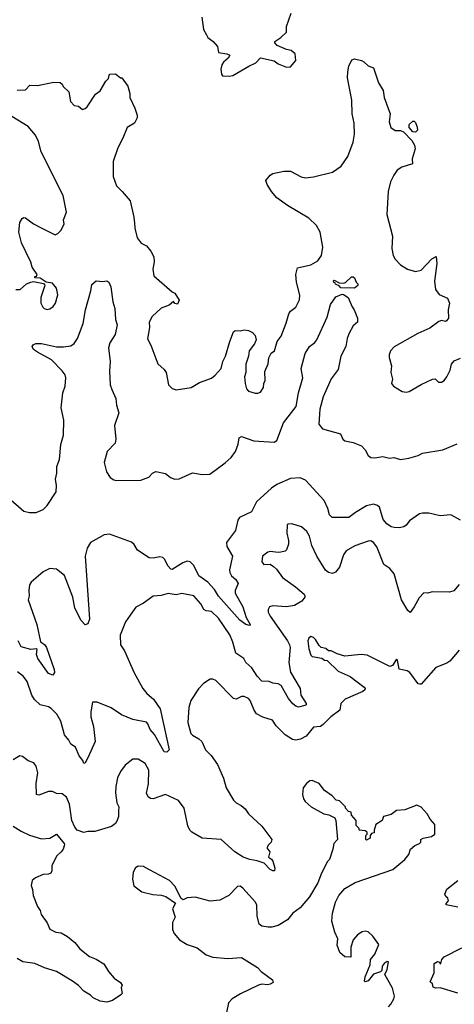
# Model space of a CAD drawing. Extents: x 2057697 to 2160550, y 827490 to 1016834.
# Tile 257 of 509: x 2096913 to 2100110, y 929435 to 936666. Entities that reach past the tile are written whole.
import ezdxf

# ---------------------------------------------------------------- set-up
doc = ezdxf.new("R2010")
doc.units = 0

msp = doc.modelspace()

# ---------------------------------------------------------------- linework, layer by layer
at = {"layer": '0CON20XD'}
for points in [[(2098252.9, 936685), (2098264.3, 936594.3), (2098286.2, 936555), (2098296.7, 936535), (2098337.5, 936505), (2098368.8, 936468.8), (2098376, 936426), (2098437.5, 936415), (2098460, 936405), (2098446.8, 936383.2), (2098413.3, 936355), (2098400, 936335), (2098393.3, 936303.3), (2098397.5, 936265), (2098405, 936253.3), (2098455, 936250), (2098480, 936255), (2098597.5, 936325), (2098650.5, 936349.5), (2098685, 936386.7), (2098785, 936363.3), (2098815, 936342.5), (2098875, 936317.5), (2098905, 936320), (2098943.3, 936365), (2098940, 936415), (2098910.3, 936440.3), (2098875, 936448), (2098805.9, 936475.9), (2098790, 936495), (2098790, 936505), (2098835, 936535.7), (2098875.8, 936575), (2098875.8, 936615), (2098910, 936715)], [(2096895, 936147.5), (2096955, 936150), (2096988.8, 936185), (2097045, 936181.4), (2097165, 936206.9), (2097210, 936205), (2097227, 936193), (2097234.1, 936174.1), (2097276, 936135), (2097286.7, 936065), (2097315, 936036.7), (2097345, 936030), (2097375, 936006.7), (2097395, 936012.5), (2097410, 936025), (2097471.4, 936118.6), (2097505, 936142.5), (2097546.7, 936215), (2097566.2, 936235), (2097575, 936265.4), (2097617.3, 936267.3), (2097655, 936240), (2097665, 936240), (2097708.3, 936178.3), (2097722.5, 936125), (2097723.6, 936093.6), (2097761.2, 936015), (2097776.7, 935965), (2097776.7, 935945), (2097757.1, 935905), (2097704.2, 935875), (2097672.5, 935795), (2097635.5, 935724.5), (2097601.9, 935625), (2097600.6, 935515), (2097625, 935446), (2097667.5, 935405), (2097725.4, 935335), (2097753.5, 935215), (2097757.9, 935172.1), (2097759.6, 935135), (2097776.7, 935065), (2097807.5, 935025), (2097846.7, 935005), (2097878.8, 934965), (2097899.2, 934925), (2097902.7, 934887.3), (2097893.8, 934835), (2097898.8, 934785), (2098035, 934666.7), (2098055, 934656.7), (2098086.7, 934605), (2098075, 934577.5), (2098055, 934582.5), (2098045, 934597.5), (2098011.5, 934568.5), (2097955, 934548), (2097886.7, 934485), (2097866, 934445), (2097869.2, 934405), (2097853, 934323), (2097878, 934275), (2097929.7, 934139.7), (2097976.3, 934096.3), (2097990.6, 934075), (2098008.6, 933985), (2098035, 933958.6), (2098065, 933948), (2098175, 933964), (2098235, 934000.8), (2098325, 934032.5), (2098350.8, 934055), (2098395.6, 934105), (2098406.5, 934155), (2098426.9, 934195), (2098457.7, 934302.3), (2098486.4, 934373.6), (2098497, 934383), (2098535, 934380), (2098565, 934388.8), (2098595, 934383.3), (2098625, 934367.5), (2098645, 934347.5), (2098652.5, 934315), (2098640, 934285), (2098600, 934235), (2098596, 934195), (2098576.7, 934135), (2098577.5, 934075), (2098566.4, 934043.6), (2098571.2, 933995), (2098582, 933955), (2098595, 933938.8), (2098644.2, 933924.2), (2098665, 933922.5), (2098685, 933930), (2098705.6, 933965), (2098709.2, 933995), (2098719.2, 934015), (2098717, 934083), (2098740.5, 934139.5), (2098746.4, 934183.6), (2098763.3, 934216.7), (2098787.1, 934232.9), (2098807, 934303), (2098837.2, 934342.8), (2098873.4, 934436.6), (2098892, 934505), (2098905.6, 934524.4), (2098944.5, 934555.5), (2098972.4, 934607.6), (2098973, 934643), (2098949.1, 934739.1), (2098943.1, 934795), (2098955.7, 934844.3), (2099055, 934865.8), (2099105, 934895.7), (2099133.6, 934935), (2099142.9, 934995), (2099122.9, 935105), (2099095.8, 935155), (2099039.1, 935209.1), (2098882.2, 935302.2), (2098805, 935357.5), (2098766, 935405), (2098734, 935455), (2098723.3, 935485), (2098755.8, 935524.2), (2098774.3, 935535.7), (2098855, 935553.8), (2098905, 935553.8), (2098982.3, 935512.3), (2099015, 935503.8), (2099075, 935511.2), (2099215, 935546), (2099278.7, 935591.3), (2099327.7, 935662.3), (2099365.9, 935765.9), (2099375.6, 935825), (2099372.9, 935905), (2099359.1, 935975), (2099355.6, 936075), (2099325, 936240), (2099325.8, 936284.2), (2099333.8, 936325), (2099355, 936370), (2099375, 936377.5), (2099427, 936367), (2099445, 936357.5), (2099476.4, 936326.4), (2099515, 936312.5), (2099552.1, 936202.1), (2099586.2, 936145), (2099594, 936095), (2099638, 935975), (2099630, 935915), (2099642.5, 935875), (2099675, 935852), (2099715, 935851.4), (2099735, 935843.5), (2099798.3, 935778.3), (2099817.1, 935745), (2099822.9, 935717.1), (2099800, 935645), (2099802.5, 935607.5), (2099723.3, 935583.3)], [(2096885, 934683.3), (2096916.1, 934683.9), (2096962.7, 934727.3), (2096995, 934738.8), (2097015, 934742.5), (2097088.3, 934728.3), (2097097.5, 934717.5), (2097097, 934707), (2097068.8, 934625), (2097070, 934585), (2097082.5, 934555), (2097093.9, 934543.9), (2097115, 934536.7), (2097135, 934542.5), (2097159.5, 934560.5), (2097178, 934585), (2097193.3, 934645), (2097183.3, 934695), (2097155, 934730), (2097108.3, 934738.3), (2097065, 934767.5), (2097025, 934770), (2097025, 934780), (2097038.3, 934781.7), (2097042.5, 934795), (2097005, 934847.5), (2096995.5, 934885.5), (2096927.9, 935027.9), (2096908.1, 935105), (2096915, 935177.5), (2096931.2, 935205), (2096945, 935214), (2096955, 935212), (2097015, 935166), (2097076.7, 935135), (2097175, 935086.7), (2097195, 935096.7), (2097215, 935117.5), (2097240, 935165), (2097236.2, 935195), (2097256.5, 935253.5), (2097234.4, 935375), (2097072.2, 935695), (2097050.9, 935770.9), (2097028.7, 935818.7), (2096975, 935880.8), (2096854.6, 935954.6)], [(2099825, 935840), (2099805, 935841.2), (2099776.7, 935875), (2099777.5, 935895), (2099805, 935920), (2099815, 935920), (2099825, 935910), (2099837, 935877), (2099840, 935855), (2099825, 935840)], [(2099723.3, 935583.3), (2099690.3, 935559.7), (2099665.4, 935524.6), (2099640.5, 935475), (2099623.5, 935405), (2099613.3, 935235), (2099655.8, 935075), (2099651.2, 934985), (2099660, 934935), (2099675, 934907.5), (2099715, 934866.2), (2099765, 934834.2), (2099825, 934815.8), (2099865, 934827.5), (2099945, 934910), (2099975.7, 934925.7), (2099980.5, 934875), (2099964.4, 934745), (2099970.8, 934685), (2099998.3, 934648.3), (2100059.7, 934619.7), (2100074.3, 934585), (2100064.2, 934535), (2100066, 934475), (2100053.3, 934455), (2100045, 934450), (2100016.4, 934456.4), (2099995, 934448.6), (2099928.8, 934401.2), (2099840.7, 934360.7), (2099667.7, 934262.3), (2099641.2, 934235), (2099630, 934205), (2099630, 934185), (2099647.5, 934125), (2099643.3, 934075), (2099656.2, 934025), (2099647.5, 933995), (2099662.5, 933975), (2099725, 933936), (2099755, 933930.8), (2099777.5, 933935), (2099865, 933986.2), (2099950, 934025), (2099968, 934028), (2099993.9, 934003.9), (2100015, 934003.3), (2100035, 934016.7), (2100055.7, 934044.3), (2100078.8, 934091.2), (2100088.8, 934135), (2100109.7, 934160.3), (2100155, 934180.8)], [(2096828, 933158), (2096945, 933057.1), (2096985, 933045.7), (2097035, 933047.5), (2097085, 933070), (2097115, 933098.6), (2097180.9, 933199.1), (2097184.3, 933245), (2097177.7, 933292.3), (2097187.5, 933335), (2097187.5, 933385), (2097205.4, 933435), (2097216.5, 933545), (2097236.1, 933615), (2097237.3, 933725), (2097219.5, 933815), (2097230.8, 933925), (2097248, 933975), (2097252.1, 934035), (2097247, 934057), (2097227, 934087), (2097147.3, 934167.2), (2097045, 934224.4), (2097014, 934245), (2097006.2, 934265), (2097012, 934278), (2097031.4, 934288.6), (2097075, 934288.5), (2097185, 934264.6), (2097235, 934262.3), (2097288.5, 934271.5), (2097313, 934287), (2097337.8, 934325), (2097381.1, 934435), (2097396.8, 934535), (2097437.3, 934675), (2097445, 934721.2), (2097475, 934747.5), (2097525, 934742.5), (2097555, 934748.8), (2097568.2, 934738.2), (2097584.4, 934705), (2097599.2, 934595), (2097613.3, 934545), (2097619.2, 934465), (2097630.8, 934425), (2097614.5, 934355), (2097577.3, 934292.7), (2097567.5, 934255), (2097579.5, 934155), (2097574, 934085), (2097580, 933985), (2097591.1, 933951.1), (2097620, 933885), (2097625.7, 933835), (2097641.7, 933778.3), (2097610, 933685), (2097620.6, 933585), (2097615.7, 933555), (2097556.2, 933495), (2097535.8, 933415), (2097552.9, 933345), (2097578.6, 933305), (2097605, 933285.6), (2097625, 933281.1), (2097805.5, 933284.5), (2097864.1, 933305.9), (2097890, 933335), (2097915, 933348.8), (2097985, 933333.8), (2098023, 933303), (2098055, 933292), (2098085.8, 933294.2), (2098185, 933337.1), (2098255, 933325.6), (2098312.7, 933327.3), (2098425, 933410.6), (2098469.1, 933450.9), (2098501.1, 933495), (2098521.1, 933548.9), (2098528, 933595), (2098544.2, 933605.8), (2098635, 933572.7), (2098785, 933564.4), (2098805, 933576.2), (2098854.6, 933705), (2098947.3, 933825), (2098963.3, 933926.7), (2098996.5, 934035), (2098984.6, 934105), (2099012.1, 934215), (2099043.8, 934265), (2099084.4, 934295.6), (2099097.8, 934315), (2099175, 934481.2), (2099198, 934575), (2099238.9, 934631.1), (2099285, 934650), (2099295, 934648.8), (2099330, 934625), (2099357.3, 934557.3), (2099373.3, 934535), (2099397.5, 934475), (2099397.5, 934445), (2099365, 934416.7), (2099335, 934358), (2099321.8, 934325), (2099310.8, 934265), (2099274, 934195), (2099255, 934096.7), (2099205, 934029.2), (2099145, 933896.2), (2099119.5, 933805), (2099114.5, 933694.5), (2099140.9, 933660.9), (2099273.3, 933625), (2099290.8, 933585), (2099303.7, 933573.7), (2099365, 933560.5), (2099426.7, 933536.7), (2099455, 933506), (2099475.4, 933465.4), (2099495, 933450), (2099525, 933447.3), (2099585, 933457.5), (2099633.2, 933446.8), (2099665, 933450.6), (2099715, 933435.5), (2099775, 933445.7), (2099845, 933465.8), (2099875, 933482.5), (2100025, 933507.1), (2100130, 933550)], [(2099375, 934694.6), (2099275, 934696.7), (2099261.7, 934711.7), (2099235, 934724.2), (2099233.6, 934733.6), (2099224.3, 934735), (2099222, 934748), (2099225, 934752.5), (2099263, 934733), (2099295, 934730), (2099310, 934735), (2099353, 934777), (2099365, 934776.7), (2099375, 934770), (2099388, 934738), (2099400, 934725), (2099400, 934715), (2099375, 934694.6)], [(2100155, 932991.2), (2100085, 933030), (2100005, 933021.5), (2099921.1, 933041.1), (2099875, 933041.7), (2099853.7, 933036.3), (2099778.9, 932985), (2099755, 932953.6), (2099738.1, 932941.9), (2099705, 932934.6), (2099666.9, 932936.9), (2099645, 932942.4), (2099612.7, 932962.7), (2099585.8, 932995), (2099560, 933085), (2099545, 933099.4), (2099515, 933109.2), (2099463.9, 933096.1), (2099382.5, 933047.5), (2099335, 933008.9), (2099211.2, 933011.2), (2099190.7, 933030.7), (2099179.3, 933075), (2099153.2, 933135), (2099015, 933284.3), (2098975, 933301.1), (2098905, 933297.1), (2098805, 933253.1), (2098764.5, 933225), (2098654.4, 933125.6), (2098617.5, 933052.5), (2098529.2, 933010.8), (2098518.8, 932991.2), (2098501.1, 932915), (2098435, 932827.1), (2098436.5, 932796.5), (2098479.2, 932725), (2098455.4, 932625), (2098457.7, 932605), (2098472.2, 932582.2), (2098501.9, 932555), (2098519.2, 932525), (2098497.5, 932475), (2098498.1, 932455), (2098555.5, 932355), (2098578.6, 932275), (2098609.2, 932225), (2098602.3, 932217.7), (2098576, 932225), (2098533.6, 932255), (2098375, 932432.5), (2098345, 932480.7), (2098296.1, 932536.2), (2098230.6, 932580.6), (2098195, 932657.8), (2098166.5, 932685), (2098145, 932689.6), (2098112.9, 932677.1), (2098035, 932628.6), (2098025, 932630.8), (2098005, 932652.5), (2097978.2, 932705), (2097965, 932716.2), (2097945, 932721.8), (2097895, 932711.9), (2097864.5, 932714.5), (2097780.3, 932770.3), (2097755, 932811.2), (2097735, 932828), (2097575, 932887.5), (2097535, 932883.8), (2097435, 932826.2), (2097410, 932785), (2097395.7, 932725), (2097426.2, 932263.8), (2097415, 932230), (2097395, 932222.5), (2097365, 932253.8), (2097317.8, 932345), (2097305.4, 932425), (2097242.9, 932585), (2097185, 932630), (2097135, 932635.5), (2097085, 932611.5), (2097033.3, 932565), (2096998.9, 932535), (2096986.5, 932515), (2096979.5, 932475), (2096984.2, 932435), (2096976.9, 932405), (2097040, 932225), (2097067.4, 932097.4), (2097095, 932078.1), (2097109.6, 932055), (2097166.7, 931895), (2097169.4, 931870.6), (2097157.5, 931852.5), (2097124.2, 931864.2), (2097048, 931975), (2097037.6, 932005), (2097041.2, 932041.2), (2097035.7, 932045.7), (2096995, 932040.6), (2096925, 932059.2), (2096903.4, 932103.4)], [(2100145, 932518.8), (2100105, 932471.9), (2100075, 932460.6), (2099946.1, 932463.9), (2099915, 932453.3), (2099885, 932456.7), (2099851.1, 932418.9), (2099815, 932353.8), (2099785, 932312), (2099767.1, 932327.1), (2099722.5, 932405), (2099666.3, 932596.3), (2099636, 932635), (2099592, 932665), (2099540, 932795), (2099515, 932827.5), (2099495, 932837.5), (2099475, 932836.2), (2099377, 932803), (2099315, 932765.8), (2099295.7, 932735), (2099264.3, 932645), (2099235, 932609.2), (2099215, 932600), (2099183.3, 932605), (2099162.8, 932622.8), (2099098.5, 932725), (2099061.4, 932805), (2099045, 932873.3), (2099025, 932906.2), (2098985, 932941.2), (2098915, 932962.5), (2098888.3, 932961.7), (2098880, 932955), (2098877.5, 932895), (2098890.7, 932840.7), (2098890, 932815), (2098875, 932772.5), (2098865, 932763.3), (2098835, 932756.2), (2098815, 932753.3), (2098755, 932761.2), (2098737.5, 932755), (2098700, 932725), (2098693.3, 932685), (2098710, 932665), (2098755, 932666.2), (2098780.6, 932650.6), (2098801.3, 932631.3), (2098845, 932569.2), (2098941.1, 932501.1), (2099005, 932446.2), (2099010, 932435), (2099010, 932425), (2098988.8, 932395), (2098935, 932364.4), (2098875, 932352.9), (2098775, 932362.5), (2098750, 932355), (2098740, 932335), (2098741.9, 932315), (2098755.6, 932285), (2098883.5, 932105), (2098897.7, 932075), (2098901.5, 932055), (2098893.3, 931945), (2098904.7, 931875), (2098976.4, 931755), (2098980.6, 931705), (2099020.5, 931645), (2099020, 931635), (2099010.4, 931629.6), (2098965, 931618.1), (2098945, 931623.3)], [(2098945, 931623.3), (2098921.2, 931641.2), (2098891.4, 931681.4), (2098837.2, 931777.2), (2098815, 931789.6), (2098775, 931794), (2098747.5, 931805), (2098695, 931807.1), (2098660, 931845), (2098621.1, 931905), (2098576.9, 931945), (2098561.4, 931975), (2098503.4, 932013.4), (2098481.9, 932095), (2098458.8, 932148.8), (2098375, 932271.9), (2098325, 932320.6), (2098285, 932325.7), (2098267.5, 932335), (2098245, 932375.8), (2098195, 932435.7), (2098105, 932451.9), (2098065, 932442.7), (2098005, 932452.9), (2097955, 932438.1), (2097895, 932432.9), (2097825, 932380.8), (2097767.7, 932352.3), (2097725, 932293.3), (2097691.2, 932245), (2097652, 932145), (2097654.3, 932075), (2097685, 932031.2), (2097755, 931870), (2097818, 931755), (2097847.4, 931717.4), (2097897.1, 931675), (2097945.4, 931605.4), (2098013.8, 931305), (2097995, 931286), (2097975, 931290), (2097905.3, 931415.3), (2097872.9, 931452.9), (2097856.5, 931495), (2097845, 931506.7), (2097745, 931527.7), (2097661.1, 931561.1), (2097585, 931612.5), (2097484.4, 931654.4), (2097450, 931655), (2097436.6, 931583.4), (2097436.5, 931545), (2097455.6, 931475), (2097469.2, 931365), (2097415.5, 931244.5), (2097395, 931207.5), (2097385, 931202.5), (2097376.7, 931225), (2097349.7, 931259.7), (2097325, 931323.8), (2097288.8, 931345), (2097274.2, 931375), (2097242.5, 931415), (2097215.5, 931515), (2097186.5, 931565), (2097145, 931608.1), (2097125, 931619.4), (2097065, 931634.4), (2097022.8, 931672.8), (2097003.5, 931705), (2096968.6, 931805), (2096942.1, 931842.1), (2096897.3, 931877.3)], [(2100144.2, 932035), (2100076, 931955), (2100055, 931940.8), (2099972.7, 931907.3), (2099883.3, 931805), (2099865, 931786.7), (2099855, 931786.2), (2099845, 931787.5), (2099782.3, 931872.3), (2099763.8, 931883.8), (2099705, 931896.7), (2099692.5, 931962.5), (2099685, 931970), (2099655, 931923.3), (2099635, 931916.7), (2099468.3, 931998.3), (2099425, 932003.8), (2099305, 931992.5), (2099248.3, 932008.3), (2099205, 932030), (2099185, 932030), (2099165, 932047.5), (2099130, 932055), (2099115, 932070), (2099090, 932115), (2099075, 932128.8), (2099055, 932135.8), (2099039.2, 932125), (2099032.2, 932105), (2099038.6, 932045), (2099055, 932000), (2099065, 931990), (2099135, 931977.5), (2099155, 931962.5), (2099175, 931960), (2099255, 931881.2), (2099345, 931842), (2099446.2, 931765), (2099453.8, 931755), (2099451.2, 931745), (2099436.8, 931733.2), (2099306, 931675), (2099274.2, 931645), (2099267.9, 931595), (2099202.7, 931547.3), (2099145, 931488.7), (2099125, 931474.7), (2099075, 931470.6), (2099020, 931405), (2098978.9, 931381.1), (2098945, 931373.8), (2098919.8, 931379.8), (2098866.9, 931415), (2098798.9, 931478.9), (2098772.3, 931522.3), (2098702.7, 931542.7), (2098655, 931568.8), (2098637.1, 931595), (2098608.8, 931665), (2098595, 931680), (2098565, 931696.2), (2098544.2, 931695.8), (2098505, 931676.2), (2098485, 931682), (2098355, 931813.8), (2098335, 931823.3), (2098315, 931823.3), (2098265, 931791.2), (2098229.1, 931750.9), (2098172.9, 931665), (2098156.9, 931615), (2098150.8, 931505), (2098172.9, 931425), (2098185, 931410.8), (2098231.2, 931385), (2098253.8, 931365), (2098280, 931305), (2098322.8, 931262.8), (2098367.5, 931195), (2098411.4, 931095), (2098431.5, 931025), (2098485, 930934.2), (2098505, 930913.8), (2098542.5, 930895), (2098571.7, 930871.7), (2098596.7, 930835), (2098693.4, 930743.4), (2098766.7, 930645), (2098763.8, 930625), (2098742, 930605), (2098731.2, 930585), (2098752, 930555), (2098742.5, 930515), (2098765, 930500.8), (2098775.5, 930485), (2098789.4, 930435), (2098786.2, 930415), (2098775, 930414.3), (2098756, 930425), (2098712.5, 930472.5), (2098659.2, 930489.2), (2098605, 930497.5), (2098556.7, 930515), (2098496.2, 930555), (2098394.2, 930644.2), (2098255, 930655.8), (2098179.6, 930699.6), (2098164.6, 930714.6), (2098150, 930745), (2098123.5, 930875), (2098081.8, 930931.8), (2097985, 930975.6), (2097895, 930944.4), (2097875, 930945.7), (2097857.8, 930957.8), (2097845.6, 930985), (2097860, 931055), (2097863.1, 931155), (2097835, 931204.2), (2097785, 931235.8), (2097745, 931236.2), (2097688.3, 931191.7), (2097653.8, 931145), (2097632.5, 931097.5), (2097619.4, 931035), (2097617, 930987), (2097628, 930915), (2097641.4, 930885), (2097640.5, 930855), (2097640, 930815), (2097630.6, 930785), (2097617, 930763), (2097589.8, 930740.2), (2097465, 930703.3), (2097415, 930703.3), (2097385, 930696.7), (2097335, 930714), (2097318.8, 930735), (2097297.1, 930785), (2097280.5, 930905), (2097258.6, 930955), (2097225, 930981.2), (2097185, 930982.5), (2097155, 930998.6), (2097125, 930997.5), (2097055, 930970.8), (2097036.1, 930976.1), (2097034.3, 931055.7), (2097047.1, 931135), (2097034.2, 931185), (2097017.5, 931207.5), (2096975, 931223.8), (2096935, 931254), (2096915, 931260), (2096865, 931230)], [(2099625, 929417.5), (2099642.5, 929435), (2099665.7, 929475), (2099668.6, 929495), (2099655, 929552.5), (2099597.5, 929655), (2099615, 929690), (2099626.1, 929746.1), (2099615, 929748.8), (2099594, 929735), (2099580, 929715), (2099577, 929683), (2099566.4, 929673.6), (2099515, 929657.1), (2099475, 929606.2), (2099455, 929600), (2099450, 929605), (2099455, 929637.5), (2099491.1, 929725), (2099494, 929765), (2099525, 929802.5), (2099553.8, 929873.8), (2099510, 929935), (2099475, 929966.7), (2099455, 929972.5), (2099431.7, 929968.3), (2099397.5, 929945), (2099365, 929907.5), (2099347.5, 929855), (2099348.3, 929781.7), (2099305, 929782.5), (2099266.7, 929815), (2099249.3, 929869.3), (2099253.3, 929915), (2099230.8, 929965), (2099209.2, 930045), (2099214.2, 930105), (2099235.9, 930184.1), (2099260, 930235), (2099305, 930286.2), (2099380.5, 930329.5), (2099657.5, 930425), (2099745, 930498.8), (2099774.3, 930535.7), (2099786.7, 930575), (2099818.8, 930601.2), (2099852.5, 930615), (2099862.5, 930625), (2099862.5, 930645), (2099880, 930655), (2099941.7, 930668.3), (2099966.2, 930685), (2099966, 930755), (2099932, 930795), (2099910, 930835), (2099865, 930883.3), (2099835, 930896.7), (2099745, 930863.3), (2099685, 930858.8), (2099645, 930830), (2099590, 930815), (2099580, 930785), (2099532.5, 930755), (2099520, 930715), (2099520, 930695), (2099501.7, 930688.3), (2099490, 930675), (2099490, 930655), (2099465, 930640), (2099460, 930645), (2099460, 930675), (2099470, 930685), (2099468.3, 930698.3), (2099455, 930710), (2099410, 930715), (2099410, 930725), (2099388.3, 930748.3), (2099387.5, 930785), (2099353, 930823), (2099350, 930845), (2099331.7, 930851.7), (2099310, 930875), (2099310, 930885), (2099265, 930930), (2099240, 930935), (2099212.5, 930965), (2099154.1, 931004.1), (2099115.8, 931055.8), (2099065, 931078.8), (2099047.5, 931075), (2099022.7, 931057.3), (2098998.8, 931025), (2098993.8, 930975), (2099001.2, 930945), (2099013.3, 930925), (2099057.5, 930885), (2099150, 930835), (2099187, 930827), (2099230, 930805), (2099237.5, 930785), (2099250, 930645), (2099222.5, 930615), (2099216.2, 930573.8), (2099190.7, 930499.3), (2099176.4, 930483.6), (2099132.3, 930397.7), (2099105, 930327.5), (2099044, 930225), (2098975, 930144), (2098922.5, 930105), (2098883.8, 930055), (2098815, 930014.2), (2098767.3, 930002.7), (2098741.2, 930001.2), (2098695, 930010), (2098675, 930023.3), (2098660.8, 930085), (2098657.3, 930162.7), (2098648, 930185), (2098555, 930287.5), (2098535, 930302.5), (2098515, 930300), (2098452.5, 930235), (2098385, 930200), (2098315, 930193.3), (2098205, 930222.5), (2098145, 930217.5), (2098115, 930202.5), (2098101.7, 930211.7), (2098053.6, 930303.6), (2098015, 930343.3), (2097867.5, 930422.5), (2097825, 930446.2), (2097785, 930450), (2097765, 930437.5), (2097748, 930405), (2097742.5, 930355), (2097753.8, 930305), (2097811.2, 930261.2), (2097892.3, 930242.3), (2097955, 930237.5), (2097987, 930227), (2098058.3, 930178.3), (2098037.5, 930135), (2098056.7, 930075), (2098037.5, 930035), (2098036.7, 929985), (2098048.8, 929955), (2098088.3, 929908.3), (2098145, 929873.3), (2098219.5, 929849.5), (2098285, 929798.8), (2098335, 929780), (2098445, 929770.9), (2098545, 929778.8), (2098662.5, 929705), (2098690, 929675), (2098772.5, 929615), (2098777.5, 929595), (2098755, 929582.5), (2098735, 929577.5), (2098695, 929582.5), (2098670, 929575), (2098537.3, 929512.7), (2098476.7, 929475), (2098450, 929445), (2098434.3, 929375.7)], [(2096865, 930744), (2096925, 930706.2), (2096985, 930676), (2097075, 930650.8), (2097135, 930656.2), (2097185, 930683.3), (2097240, 930615), (2097243.3, 930605), (2097232, 930575), (2097219.2, 930555), (2097185.7, 930525), (2097149.2, 930455), (2097148.8, 930415), (2097142, 930398), (2097125, 930390.4), (2097085, 930389.2), (2097028.8, 930365), (2097005.8, 930345), (2096997.7, 930307.7), (2097007.7, 930277.7), (2097011.4, 930235), (2097045, 930153.3), (2097063.8, 930125), (2097072, 930095), (2097115, 930033.3), (2097135, 929987.5), (2097180, 929965), (2097219.5, 929959.5), (2097265, 929932), (2097319.5, 929889.5), (2097355, 929843.3), (2097426.5, 929786.5), (2097476.4, 929766.4), (2097532.9, 929732.9), (2097566.2, 929675), (2097608.1, 929628.1), (2097655, 929596.2), (2097667.5, 929575), (2097660, 929555), (2097667.5, 929515), (2097656.1, 929503.9), (2097595, 929463.3), (2097555, 929450), (2097505, 929458.8), (2097455, 929482), (2097433, 929503), (2097385, 929531.4), (2097345, 929572.5), (2097302, 929605), (2097185, 929675.5), (2097095, 929703.6), (2097024.7, 929734.7), (2096937.4, 929747.4), (2096895, 929770.6)], [(2100135, 930148.6), (2100050, 930165), (2100050, 930175), (2100066.7, 930195), (2100062.5, 930215), (2100046.7, 930226.7), (2100040, 930245), (2100055, 930280), (2100135.4, 930344.6)], [(2100135, 929516.2), (2100005, 929555.8), (2099973.8, 929553.8), (2099955, 929560), (2099950, 929585), (2099931.2, 929601.2), (2099962.7, 929667.3), (2099962, 929735), (2099985, 929748.8), (2100000, 929745), (2100005, 929732.5), (2100010, 929735), (2100016.7, 929765), (2100035.9, 929784.1), (2100165, 929848.6)]]:
    msp.add_lwpolyline(points, dxfattribs=at)

doc.saveas('drawing.dxf')
